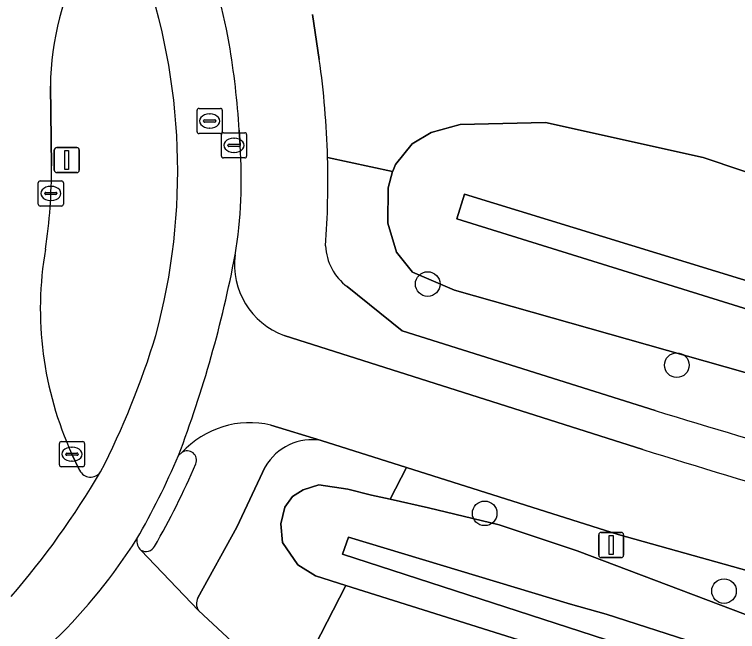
# Model space of a CAD drawing. Extents: x 155275 to 156265, y 382654 to 383635.
# Drawn here: x 155494.66 to 155523.39, y 382838.94 to 382863.45 of the extents above; entities that cross this region are included whole.
import ezdxf

# ---------------------------------------------------------------- set-up
doc = ezdxf.new("R2010")
doc.units = 0
for name, color, linetype in [('IMGEO_Berm_gesloten', 7, 'Continuous'), ('IMGEO_Berm_groen', 7, 'Continuous'), ('IMGEO_Boom', 7, 'Continuous'), ('IMGEO_Fietspad_gesloten', 7, 'Continuous'), ('IMGEO_Groenvoorziening', 7, 'Continuous'), ('IMGEO_Kolk', 7, 'Continuous'), ('IMGEO_Lichtmast', 7, 'Continuous'), ('IMGEO_Oever', 7, 'Continuous'), ('IMGEO_Rijbaan_regionaal_gesloten', 7, 'Continuous'), ('IMGEO_Rioolput', 7, 'Continuous'), ('IMGEO_Verkeerseiland_gesloten', 7, 'Continuous'), ('IMGEO_Voetpad_open', 7, 'Continuous'), ('IMGEO_Waterloop', 7, 'Continuous')]:
    doc.layers.add(name, color=color, linetype=linetype)

msp = doc.modelspace()

# ---------------------------------------------------------------- linework, layer by layer
at = {"layer": 'IMGEO_Berm_gesloten'}
for points in [[(155496.086, 382860.598), (155496.13, 382857.437)], [(155496.944, 382845.983), (155497.245, 382845.342)]]:
    msp.add_lwpolyline(points, dxfattribs=at)
for centre, radius, start, end in [((155507.833, 382860.421), 11.749, 152.3328, 179.1354), ((155476.303, 382857.231), 24.844, 344.7681, 19.5671), ((155473.708, 382857.388), 22.423, 351.6261, 0.1241), ((155509.543, 382851.751), 13.857, 170.1433, 204.5985), ((155469.015, 382860.203), 32.672, 332.8134, 343.0969), ((155497.681, 382845.558), 0.486, 206.3267, 324.6021)]:
    msp.add_arc(centre, radius, start, end, dxfattribs=at)
at = {"layer": 'IMGEO_Berm_groen'}
for points in [[(155577.143, 382834.463), (155546.035, 382844.625), (155545.886, 382844.407), (155545.058, 382843.634), (155544.372, 382843.376), (155542.841, 382843.423), (155542.498, 382843.434), (155537.612, 382844.689), (155528.278, 382847.932), (155512.141, 382852.495), (155510.471, 382853.211), (155509.834, 382854.007), (155509.49, 382855.157), (155509.505, 382856.569), (155509.683, 382857.207), (155507.099, 382857.767)], [(155507.878, 382852.641), (155510.065, 382850.885), (155520.12, 382847.717)], [(155507.825, 382840.77), (155506.625, 382841.148), (155505.924, 382841.592), (155505.315, 382842.479), (155505.247, 382843.215), (155505.401, 382843.872), (155505.707, 382844.304), (155506.134, 382844.567), (155506.757, 382844.761), (155507.901, 382844.597), (155508.845, 382844.354), (155509.582, 382844.192), (155510.232, 382845.458), (155506.849, 382846.527)], [(155504.623, 382845.48), (155503.5, 382843.083), (155501.95, 382840.273)], [(155538.9, 382837.129), (155518.652, 382842.797), (155510.232, 382845.458), (155509.582, 382844.192), (155511.113, 382843.854), (155513.914, 382843.177), (155517.021, 382842.147), (155533.935, 382835.744)], [(155501.97, 382839.771), (155505.591, 382836.416), (155507.825, 382840.77)], [(155514.687, 382838.613), (155507.825, 382840.77), (155505.591, 382836.416)]]:
    msp.add_lwpolyline(points, dxfattribs=at)
for centre, radius, start, end in [((155471.771, 382856.81), 35.341, 355.8658, 1.5519), ((155509.122, 382854.337), 2.103, 182.0398, 233.745), ((155606.73, 383128.103), 293.458, 252.83421, 255.53762), ((155506.49, 382844.401), 2.156, 80.4144, 149.9655), ((155502.375, 382840.039), 0.485, 151.112, 213.451)]:
    msp.add_arc(centre, radius, start, end, dxfattribs=at)
at = {"layer": 'IMGEO_Boom'}
for centre in [(155511.078, 382852.741), (155520.976, 382849.519), (155513.342, 382843.633), (155522.852, 382840.546)]:
    msp.add_circle(centre, 0.489, dxfattribs=at)
at = {"layer": 'IMGEO_Fietspad_gesloten'}
for points in [[(155503.623, 382858.259), (155503.591, 382858.848)], [(155519.621, 382846.174), (155505.369, 382850.703)], [(155504.851, 382847.141), (155506.849, 382846.527), (155510.232, 382845.458), (155518.652, 382842.797), (155538.9, 382837.129)], [(155501.173, 382845.926), (155501.313, 382846.047)]]:
    msp.add_lwpolyline(points, dxfattribs=at)
for centre, radius, start, end in [((155472.657, 382856.523), 31.076, 10.7034, 19.3792), ((155476.303, 382857.231), 24.844, 344.7681, 19.5671), ((155469.312, 382856.627), 34.351, 3.7076, 9.4979), ((155485.064, 382856.91), 18.608, 350.6742, 4.1564), ((155457.386, 382862.609), 46.858, 339.1436, 349.283), ((155457.386, 382862.609), 46.858, 339.1436, 349.283), ((155506.39, 382853.512), 2.989, 172.6328, 250.0257), ((155469.015, 382860.203), 32.672, 332.8134, 343.0969), ((155504.022, 382843.553), 3.682, 76.9926, 137.3721), ((155592.956, 383078.555), 243.678, 252.48531, 255.76606), ((155472.904, 382857.956), 30.722, 330.0473, 336.9474), ((155468.638, 382862.634), 34.175, 319.2548, 329.4751), ((155480.32, 382854.874), 22.782, 314.4201, 327.4502)]:
    msp.add_arc(centre, radius, start, end, dxfattribs=at)
at = {"layer": 'IMGEO_Groenvoorziening'}
for points in [[(155506.498, 382863.449), (155506.769, 382861.666)], [(155507.099, 382857.767), (155509.683, 382857.207), (155509.686, 382857.22), (155509.803, 382857.492), (155510.464, 382858.305), (155511.221, 382858.76), (155512.363, 382859.081), (155515.757, 382859.159), (155522.027, 382857.764), (155528.214, 382855.694), (155537.025, 382852.647), (155545.495, 382849.034), (155546.28, 382848.593), (155546.666, 382847.799), (155546.852, 382846.735), (155546.534, 382845.357), (155546.035, 382844.625), (155577.143, 382834.463)]]:
    msp.add_lwpolyline(points, dxfattribs=at)
msp.add_arc((155472.403, 382856.794), 34.71, 1.6065, 8.0691, dxfattribs=at)
at = {"layer": 'IMGEO_Kolk'}
for p, q in [((155502.883, 382857.824), (155502.883, 382858.676)), ((155502.958, 382858.75), (155503.81, 382858.75)), ((155503.884, 382858.676), (155503.884, 382857.824)), ((155503.371, 382858.53), (155503.396, 382858.53)), ((155503.142, 382858.244), (155503.142, 382858.256)), ((155503.58, 382858.207), (155503.182, 382858.207)), ((155503.185, 382858.293), (155503.583, 382858.293)), ((155503.626, 382858.256), (155503.626, 382858.244)), ((155503.394, 382857.97), (155503.369, 382857.97)), ((155503.81, 382857.75), (155502.958, 382857.75)), ((155495.604, 382855.914), (155495.604, 382856.766)), ((155495.679, 382856.84), (155496.531, 382856.84)), ((155496.605, 382856.766), (155496.605, 382855.914)), ((155495.906, 382856.383), (155496.304, 382856.383)), ((155496.092, 382856.62), (155496.117, 382856.62)), ((155495.863, 382856.334), (155495.863, 382856.346)), ((155496.301, 382856.297), (155495.903, 382856.297)), ((155496.347, 382856.346), (155496.347, 382856.334)), ((155496.531, 382855.84), (155495.679, 382855.84)), ((155496.115, 382856.06), (155496.09, 382856.06)), ((155496.443, 382845.557), (155496.443, 382846.409)), ((155496.518, 382846.483), (155497.37, 382846.483)), ((155497.444, 382846.409), (155497.444, 382845.557)), ((155496.745, 382846.026), (155497.143, 382846.026)), ((155496.931, 382846.263), (155496.956, 382846.263)), ((155496.702, 382845.977), (155496.702, 382845.989)), ((155497.14, 382845.94), (155496.742, 382845.94)), ((155497.186, 382845.989), (155497.186, 382845.977)), ((155497.37, 382845.483), (155496.518, 382845.483)), ((155496.954, 382845.703), (155496.929, 382845.703))]:
    msp.add_line(p, q, dxfattribs=at)
for points in [[(155502.883, 382857.824), (155502.883, 382858.676)], [(155502.958, 382858.75), (155503.81, 382858.75)], [(155503.884, 382858.676), (155503.884, 382857.824)], [(155503.81, 382857.75), (155502.958, 382857.75)], [(155495.604, 382855.914), (155495.604, 382856.766)], [(155495.679, 382856.84), (155496.531, 382856.84)], [(155496.605, 382856.766), (155496.605, 382855.914)], [(155496.531, 382855.84), (155495.679, 382855.84)], [(155496.443, 382845.557), (155496.443, 382846.409)], [(155496.518, 382846.483), (155497.37, 382846.483)], [(155497.444, 382846.409), (155497.444, 382845.557)], [(155497.37, 382845.483), (155496.518, 382845.483)]]:
    msp.add_lwpolyline(points, dxfattribs=at)
for centre, radius, start, end in [((155502.96, 382858.674), 0.0765, 91.552, 178.448), ((155502.96, 382858.674), 0.0765, 91.552, 178.448), ((155503.808, 382858.674), 0.0765, 1.552, 88.448), ((155503.808, 382858.674), 0.0765, 1.552, 88.448), ((155503.182, 382858.253), 0.0403, 85.8775, 175.7526), ((155503.179, 382858.243), 0.0366, 178.938, 274.7102), ((155503.583, 382858.25), 0.043, 264.8664, 352.4533), ((155503.587, 382858.255), 0.0386, 1.7309, 96.639), ((155502.96, 382857.826), 0.0765, 181.552, 268.448), ((155502.96, 382857.826), 0.0765, 181.552, 268.448), ((155503.808, 382857.826), 0.0765, 271.552, 358.448), ((155503.808, 382857.826), 0.0765, 271.552, 358.448), ((155495.681, 382856.764), 0.0765, 91.552, 178.448), ((155495.681, 382856.764), 0.0765, 91.552, 178.448), ((155496.529, 382856.764), 0.0765, 1.552, 88.448), ((155496.529, 382856.764), 0.0765, 1.552, 88.448), ((155495.903, 382856.343), 0.0403, 85.8775, 175.7526), ((155496.308, 382856.345), 0.0386, 1.7309, 96.639), ((155495.9, 382856.333), 0.0366, 178.938, 274.7102), ((155496.304, 382856.34), 0.043, 264.8664, 352.4533), ((155495.681, 382855.916), 0.0765, 181.552, 268.448), ((155495.681, 382855.916), 0.0765, 181.552, 268.448), ((155496.529, 382855.916), 0.0765, 271.552, 358.448), ((155496.529, 382855.916), 0.0765, 271.552, 358.448), ((155496.52, 382846.407), 0.0765, 91.552, 178.448), ((155496.52, 382846.407), 0.0765, 91.552, 178.448), ((155497.368, 382846.407), 0.0765, 1.552, 88.448), ((155497.368, 382846.407), 0.0765, 1.552, 88.448), ((155496.742, 382845.986), 0.0403, 85.8775, 175.7526), ((155497.147, 382845.988), 0.0386, 1.7309, 96.639), ((155496.739, 382845.976), 0.0366, 178.938, 274.7102), ((155497.143, 382845.983), 0.043, 264.8664, 352.4533), ((155496.52, 382845.559), 0.0765, 181.552, 268.448), ((155496.52, 382845.559), 0.0765, 181.552, 268.448), ((155497.368, 382845.559), 0.0765, 271.552, 358.448), ((155497.368, 382845.559), 0.0765, 271.552, 358.448)]:
    msp.add_arc(centre, radius, start, end, dxfattribs=at)
for centre, major_axis, ratio, start_param, end_param in [((155503.37, 382858.25), (-0.387, 0.002), 0.722429, 4.712389, 7.853982), ((155503.395, 382858.25), (-0.39, 0.002), 0.717154, 1.570796, 4.712389), ((155496.091, 382856.34), (-0.387, 0.002), 0.722429, 4.712389, 7.853982), ((155496.116, 382856.34), (-0.39, 0.002), 0.717154, 1.570796, 4.712389), ((155496.93, 382845.983), (-0.387, 0.002), 0.722429, 4.712389, 7.853982), ((155496.955, 382845.983), (-0.39, 0.002), 0.717154, 1.570796, 4.712389)]:
    msp.add_ellipse(centre, major_axis=major_axis, ratio=ratio, start_param=start_param, end_param=end_param, dxfattribs=at)
at = {"layer": 'IMGEO_Lichtmast'}
for p, q in [((155496.341, 382858.166), (155497.131, 382858.166)), ((155497.131, 382858.166), (155496.341, 382858.166)), ((155496.241, 382857.266), (155496.241, 382858.066)), ((155496.241, 382858.066), (155496.241, 382857.266)), ((155497.231, 382858.066), (155497.231, 382857.266)), ((155497.231, 382857.266), (155497.231, 382858.066)), ((155497.131, 382857.166), (155496.341, 382857.166)), ((155496.341, 382857.166), (155497.131, 382857.166)), ((155517.974, 382842.877), (155518.764, 382842.877)), ((155518.764, 382842.877), (155517.974, 382842.877)), ((155517.874, 382841.977), (155517.874, 382842.777)), ((155517.874, 382842.777), (155517.874, 382841.977)), ((155518.864, 382842.777), (155518.864, 382841.977)), ((155518.864, 382841.977), (155518.864, 382842.777)), ((155518.764, 382841.877), (155517.974, 382841.877)), ((155517.974, 382841.877), (155518.764, 382841.877))]:
    msp.add_line(p, q, dxfattribs=at)
for points in [[(155496.661, 382858.041), (155496.811, 382858.041), (155496.811, 382857.291), (155496.661, 382857.291), (155496.661, 382858.041)], [(155518.294, 382842.752), (155518.444, 382842.752), (155518.444, 382842.002), (155518.294, 382842.002), (155518.294, 382842.752)]]:
    msp.add_lwpolyline(points, dxfattribs=at)
for centre, start, end in [((155496.341, 382858.066), 90, 180), ((155496.341, 382858.066), 90, 180), ((155497.131, 382858.066), 0, 90), ((155497.131, 382858.066), 360, 90), ((155496.341, 382857.266), 180, 270), ((155496.341, 382857.266), 180, 270), ((155497.131, 382857.266), 270, 0), ((155497.131, 382857.266), 270, 0), ((155517.974, 382842.777), 90, 180), ((155517.974, 382842.777), 90, 180), ((155518.764, 382842.777), 0, 90), ((155518.764, 382842.777), 360, 90), ((155517.974, 382841.977), 180, 270), ((155517.974, 382841.977), 180, 270), ((155518.764, 382841.977), 270, 0), ((155518.764, 382841.977), 270, 0)]:
    msp.add_arc(centre, 0.1, start, end, dxfattribs=at)
at = {"layer": 'IMGEO_Oever'}
for points in [[(155528.214, 382855.694), (155522.027, 382857.764), (155515.757, 382859.159), (155512.363, 382859.081), (155511.221, 382858.76), (155510.464, 382858.305), (155509.803, 382857.492), (155509.686, 382857.22), (155509.683, 382857.207), (155509.505, 382856.569), (155509.49, 382855.157), (155509.834, 382854.007), (155510.471, 382853.211), (155512.141, 382852.495), (155528.278, 382847.932)], [(155533.935, 382835.744), (155517.021, 382842.147), (155513.914, 382843.177), (155511.113, 382843.854), (155509.582, 382844.192), (155508.845, 382844.354), (155507.901, 382844.597), (155506.757, 382844.761), (155506.134, 382844.567), (155505.707, 382844.304), (155505.401, 382843.872), (155505.247, 382843.215), (155505.315, 382842.479), (155505.924, 382841.592), (155506.625, 382841.148), (155507.825, 382840.77), (155514.687, 382838.613)]]:
    msp.add_lwpolyline(points, dxfattribs=at)
for points in [[(155512.546, 382856.315), (155544.443, 382846.526), (155544.197, 382845.39), (155512.241, 382855.332)], [(155507.932, 382842.691), (155516.75, 382840.029), (155518.165, 382839.635), (155597.715, 382813.99), (155597.339, 382812.933), (155507.698, 382842.012)]]:
    msp.add_lwpolyline(points, close=True, dxfattribs=at)
at = {"layer": 'IMGEO_Rijbaan_regionaal_gesloten'}
for points in [[(155496.13, 382857.437), (155496.086, 382860.598)], [(155497.245, 382845.342), (155496.944, 382845.983)], [(155509.174, 382833.414), (155509.103, 382833.338), (155505.896, 382836.134), (155505.591, 382836.416), (155501.97, 382839.771), (155499.683, 382842.171)]]:
    msp.add_lwpolyline(points, dxfattribs=at)
for centre, radius, start, end in [((155507.833, 382860.421), 11.749, 152.3328, 179.1354), ((155473.708, 382857.388), 22.423, 351.6261, 0.1241), ((155509.543, 382851.751), 13.857, 170.1433, 204.5985), ((155468.638, 382862.634), 34.175, 319.2548, 329.4751), ((155497.681, 382845.558), 0.486, 206.3267, 324.6021), ((155480.32, 382854.874), 22.782, 314.4201, 327.4502), ((155500.019, 382842.543), 0.502, 171.5556, 227.9148)]:
    msp.add_arc(centre, radius, start, end, dxfattribs=at)
at = {"layer": 'IMGEO_Rioolput'}
for p, q in [((155501.916, 382858.79), (155501.916, 382859.642)), ((155501.991, 382859.716), (155502.843, 382859.716)), ((155502.917, 382859.642), (155502.917, 382858.79)), ((155502.175, 382859.21), (155502.175, 382859.222)), ((155502.218, 382859.259), (155502.616, 382859.259)), ((155502.404, 382859.496), (155502.429, 382859.496)), ((155502.659, 382859.222), (155502.659, 382859.21)), ((155502.613, 382859.173), (155502.215, 382859.173)), ((155502.427, 382858.936), (155502.402, 382858.936)), ((155502.843, 382858.716), (155501.991, 382858.716))]:
    msp.add_line(p, q, dxfattribs=at)
for points in [[(155501.916, 382858.79), (155501.916, 382859.642)], [(155501.991, 382859.716), (155502.843, 382859.716)], [(155502.917, 382859.642), (155502.917, 382858.79)], [(155502.843, 382858.716), (155501.991, 382858.716)]]:
    msp.add_lwpolyline(points, dxfattribs=at)
for centre, radius, start, end in [((155501.993, 382859.64), 0.0765, 91.552, 178.448), ((155501.993, 382859.64), 0.0765, 91.552, 178.448), ((155502.841, 382859.64), 0.0765, 1.552, 88.448), ((155502.841, 382859.64), 0.0765, 1.552, 88.448), ((155502.215, 382859.219), 0.0403, 85.8775, 175.7526), ((155502.62, 382859.221), 0.0386, 1.7309, 96.639), ((155502.212, 382859.209), 0.0366, 178.938, 274.7102), ((155502.616, 382859.216), 0.043, 264.8664, 352.4533), ((155501.993, 382858.792), 0.0765, 181.552, 268.448), ((155501.993, 382858.792), 0.0765, 181.552, 268.448), ((155502.841, 382858.792), 0.0765, 271.552, 358.448), ((155502.841, 382858.792), 0.0765, 271.552, 358.448)]:
    msp.add_arc(centre, radius, start, end, dxfattribs=at)
for centre, major_axis, ratio, start_param, end_param in [((155502.403, 382859.216), (-0.387, 0.002), 0.722429, 4.712389, 7.853982), ((155502.428, 382859.216), (-0.39, 0.002), 0.717154, 1.570796, 4.712389)]:
    msp.add_ellipse(centre, major_axis=major_axis, ratio=ratio, start_param=start_param, end_param=end_param, dxfattribs=at)
at = {"layer": 'IMGEO_Verkeerseiland_gesloten'}
msp.add_lwpolyline([(155501.313, 382846.047), (155501.173, 382845.926)], dxfattribs=at)
for centre, radius, start, end in [((155501.526, 382845.749), 0.366, 335.9786, 125.6136), ((155472.904, 382857.956), 30.722, 330.0473, 336.9474), ((155474.009, 382857.429), 30.26, 330.0496, 336.9882), ((155500.019, 382842.543), 0.502, 171.5556, 227.9148), ((155499.881, 382842.517), 0.398, 240.2564, 330.7159)]:
    msp.add_arc(centre, radius, start, end, dxfattribs=at)
at = {"layer": 'IMGEO_Voetpad_open'}
for points in [[(155506.769, 382861.666), (155506.498, 382863.449)], [(155503.591, 382858.848), (155503.623, 382858.259)], [(155520.12, 382847.717), (155510.065, 382850.885), (155507.878, 382852.641)], [(155505.369, 382850.703), (155519.621, 382846.174)], [(155506.849, 382846.527), (155504.851, 382847.141)], [(155501.95, 382840.273), (155503.5, 382843.083), (155504.623, 382845.48)], [(155499.683, 382842.171), (155501.97, 382839.771)]]:
    msp.add_lwpolyline(points, dxfattribs=at)
for centre, radius, start, end in [((155472.657, 382856.523), 31.076, 10.7034, 19.3792), ((155469.312, 382856.627), 34.351, 3.7076, 9.4979), ((155472.403, 382856.794), 34.71, 1.6065, 8.0691), ((155485.064, 382856.91), 18.608, 350.6742, 4.1564), ((155471.771, 382856.81), 35.341, 355.8658, 1.5519), ((155509.122, 382854.337), 2.103, 182.0398, 233.745), ((155506.39, 382853.512), 2.989, 172.6328, 250.0257), ((155606.73, 383128.103), 293.458, 252.83421, 255.53762), ((155504.022, 382843.553), 3.682, 76.9926, 137.3721), ((155506.49, 382844.401), 2.156, 80.4144, 149.9655), ((155501.526, 382845.749), 0.366, 335.9786, 125.6136), ((155592.956, 383078.555), 243.678, 252.48531, 255.76606), ((155474.009, 382857.429), 30.26, 330.0496, 336.9882), ((155499.881, 382842.517), 0.398, 240.2564, 330.7159), ((155502.375, 382840.039), 0.485, 151.112, 213.451)]:
    msp.add_arc(centre, radius, start, end, dxfattribs=at)
at = {"layer": 'IMGEO_Waterloop'}
for points in [[(155512.546, 382856.315), (155512.241, 382855.332), (155544.197, 382845.39), (155544.443, 382846.526)], [(155507.932, 382842.691), (155507.698, 382842.012), (155597.339, 382812.933), (155597.715, 382813.99), (155518.165, 382839.635), (155516.75, 382840.029)]]:
    msp.add_lwpolyline(points, close=True, dxfattribs=at)

doc.saveas('drawing.dxf')
